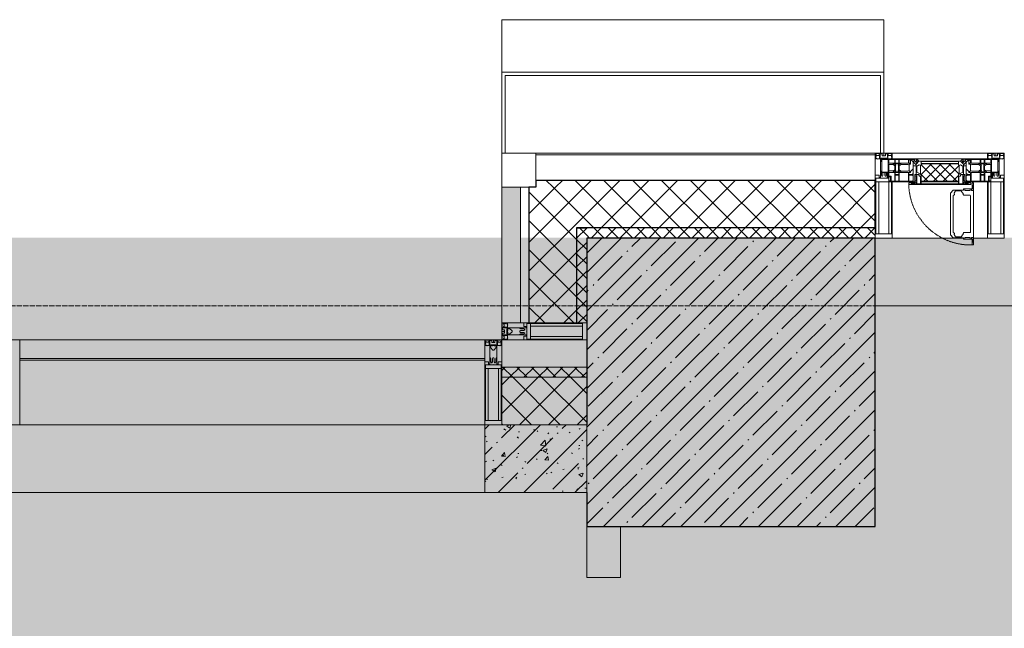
# Model space of a CAD drawing. Header units: millimetres. Extents: x -542966 to 178656, y -69521 to 267189.
# Tile 323 of 388: x -175523 to -172623, y 253686 to 255480. Entities that reach past the tile are written whole.
import ezdxf

# ---------------------------------------------------------------- set-up
doc = ezdxf.new("R2010")
doc.units = ezdxf.units.MM
doc.linetypes.add('-D1-02х01', pattern=[3, 2, -1])
doc.linetypes.add('-D1d1-15x02', pattern=[19, 15, -2, 0, -2])
for name, color, linetype, lineweight in [('_0', 7, 'Continuous', 13), ('A-COLS', 7, 'Continuous', 5), ('A-DETL-GENF', 7, 'Continuous', 5), ('A-GLAZ', 7, 'Continuous', 5), ('A-GLAZ-CURT', 8, 'Continuous', 5), ('A-GLAZ-CWMG', 8, 'Continuous', 5), ('A-WALL', 7, 'Continuous', 5), ('A-WALL-FNSH', 8, 'Continuous', 5), ('I-WALL', 7, 'Continuous', 5), ('S-COLS', 7, 'Continuous', 5), ('S-GRID', 7, 'Continuous', 5)]:
    doc.layers.add(name, color=color, linetype=linetype, lineweight=lineweight)
pattern_1 = [(45, (0, 0), (-21.213203, 21.213203), []), (135, (0, 0), (-21.213203, -21.213203), [])]
pattern_2 = [(45, (0, 0), (-42.42641, 42.42641), []), (135, (0, 0), (-42.42641, -42.42641), [])]

# ---------------------------------------------------------------- blocks, each defined once
blk = doc.blocks.new('Rectangular Mullion - 50Wx250H-2623690-50_AS_M_L19')
at = {"layer": 'A-DETL-GENF'}
for p, q in [((-25, 84), (-25, 250)), ((-25, 250), (0, 250)), ((-23, 237.3), (0, 237.3)), ((-23, 237.3), (-23, 84)), ((-14.9, 84), (-14.9, 237.3)), ((25, 250), (0, 250)), ((23, 237.3), (0, 237.3)), ((14.9, 84), (14.9, 237.3)), ((23, 237.3), (23, 73.6)), ((25, 65.2), (25, 250)), ((0, 84), (-15, 84)), ((-0.5, 73.6), (-15, 73.6)), ((-10, 71.3), (-12, 71.3)), ((-10, 57.4), (-10, 71.3)), ((-7, 65.2), (-5.9, 67.3)), ((-7, 65.2), (-7, 57)), ((-4.1, 67.3), (-5.9, 67.3)), ((-4.1, 67.3), (-2.9, 65.1)), ((-2.9, 65.1), (-2.9, 57)), ((0, 84), (23, 84)), ((0.5, 73.6), (23, 73.6)), ((4.1, 67.3), (2.9, 65.1)), ((2.9, 65.1), (2.9, 57)), ((4.1, 67.3), (5.9, 67.3)), ((7, 65.2), (5.9, 67.3)), ((7, 65.2), (7, 54.7)), ((10, 71.3), (14, 71.3)), ((10, 53), (10, 71.3)), ((14, 71.3), (14, 65.2)), ((14, 65.2), (25, 65.2)), ((8.7, 53), (7, 54.7)), ((8.7, 53), (10, 53)), ((10, 53), (10, 17)), ((-23.8, 14.6), (-25, 14.2)), ((-25, 0), (-25, 14.2)), ((-23.8, 17), (-23.8, 14.6)), ((-22.5, 10.6), (-23.8, 14.6)), ((-22.5, 10.6), (-23.7, 9.9)), ((-23.7, 1.3), (-23.7, 9.9)), ((-23.7, 1.3), (-11.8, 1.3)), ((-23.2, 10.2), (-22.5, 8)), ((-22.5, 8), (-22.5, 4.5)), ((-21.3, 4.5), (-22.5, 4.5)), ((-22.3, 17), (-22.3, 16)), ((-22.3, 16), (-21.3, 16)), ((-19.9, 17), (-21.3, 16)), ((-21.3, 4.5), (-21.3, 6.5)), ((-21.3, 6.5), (-14.2, 6.5)), ((-7.4, 16.6), (-18.4, 16.6)), ((-14.2, 6.5), (-14.2, 4.5)), ((-13.2, 4.5), (-14.2, 4.5)), ((-13.2, 4.5), (-12.2, 7.2)), ((-12.7, 7.6), (-11.3, 11.4)), ((-12.7, 7.6), (-11.8, 6.9)), ((-12.2, 9), (-12.2, 14.8)), ((-12.2, 14.8), (0, 14.8)), ((-11.8, 1.3), (-11.8, 6.9)), ((-10.5, 11.2), (-11.3, 11.4)), ((-10.5, 1.5), (-10.5, 11.2)), ((-4.8, 1.5), (-10.5, 1.5)), ((0, 8), (-4.8, 8)), ((-4.8, 1.5), (-4.8, 8)), ((-2.6, 16.8), (0, 16.8)), ((2.6, 16.8), (0, 16.8)), ((0, 14.8), (0, 16.8)), ((0, 14.8), (0, 16.8)), ((12.2, 14.8), (0, 14.8)), ((0, 0), (0, 8)), ((0, 8), (4.8, 8)), ((0, 0), (0, 8)), ((4.8, 1.5), (4.8, 8)), ((4.8, 1.5), (10.5, 1.5)), ((8.5, 23), (6, 25.5)), ((6, 18), (7.4, 18)), ((7.4, 18), (7.4, 16.6)), ((7.4, 16.6), (18.4, 16.6)), ((7.5, 18.5), (8.5, 18.5)), ((7.5, 17), (7.5, 18.5)), ((10, 17), (7.5, 17)), ((8.5, 18.5), (8.5, 23)), ((10.5, 11.2), (11.3, 11.4)), ((10.5, 1.5), (10.5, 11.2)), ((12.7, 7.6), (11.3, 11.4)), ((12.7, 7.6), (11.8, 6.9)), ((11.8, 1.3), (11.8, 6.9)), ((23.7, 1.3), (11.8, 1.3)), ((12.2, 9), (12.2, 14.8)), ((13.2, 4.5), (12.2, 7.2)), ((13.2, 4.5), (14.2, 4.5)), ((21.3, 6.5), (14.2, 6.5)), ((14.2, 6.5), (14.2, 4.5)), ((18.4, 16.6), (19, 17.6)), ((19, 17.6), (21.3, 16)), ((22.3, 16), (21.3, 16)), ((21.3, 4.5), (21.3, 6.5)), ((21.3, 4.5), (22.5, 4.5)), ((22.3, 17), (22.3, 16)), ((22.3, 17), (23.8, 17)), ((22.5, 10.6), (23.8, 14.6)), ((22.5, 10.6), (23.7, 9.9)), ((23.2, 10.2), (22.5, 8)), ((22.5, 8), (22.5, 4.5)), ((23.7, 1.3), (23.7, 9.9)), ((23.8, 17), (23.8, 14.6)), ((23.8, 14.6), (25, 14.2)), ((25, 0), (25, 14.2)), ((-25, 0), (0, 0)), ((25, 0), (0, 0))]:
    blk.add_line(p, q, dxfattribs=at)
for centre, start, end in [((-0.5, 73.1), 360, 90), ((0.5, 73.1), 90, 180)]:
    blk.add_arc(centre, 0.5, start, end, dxfattribs=at)
blk = doc.blocks.new('Rectangular Mullion - R_StandardFrame_50Wx250H-4664070-50_AS_M_L19')
at = {"layer": 'A-GLAZ-CWMG', "lineweight": 9}
for p, q in [((-25, 84), (-25, 250)), ((-25, 250), (25, 250)), ((25, 250), (25, 0)), ((-25, 0), (-25, 17)), ((25, 0), (-25, 0))]:
    blk.add_line(p, q, dxfattribs=at)
blk = doc.blocks.new('A_PAN_Створка - 383мм-V10-50_AS_M_L19')
at = {"layer": 'A-GLAZ-CURT'}
h = blk.add_hatch(dxfattribs=at)
h.set_pattern_fill('FP_14', color=256, style=0, pattern_type=2)
h.set_pattern_definition([(45, (-19440, -29700), (-14.142136, 14.142136), []), (135, (-19440, -29700), (-14.142136, -14.142136), [])])
h.paths.add_polyline_path([(53.6, -82.7), (54.6, -81.8), (54.6, -63.4), (57.2, -60.8), (57.2, -36.4), (54.9, -34.1), (54.5, -31.8), (-54.5, -31.8), (-54.9, -34.1), (-57.2, -36.4), (-57.2, -60.8), (-54.6, -63.4), (-53.6, -82.7)])
at = {"layer": 'A-DETL-GENF'}
for p, q in [((-70, -32.1), (-61.4, -23.5)), ((61.4, -23.5), (-61.4, -23.5)), ((-54.9, -25.8), (-53.9, -24.8)), ((-54.9, -29.5), (-54.9, -25.8)), ((-53.9, -24.8), (53.9, -24.8)), ((54.9, -25.8), (53.9, -24.8)), ((54.9, -29.5), (54.9, -25.8)), ((70, -32.1), (61.4, -23.5)), ((-70, -62.5), (-70, -32.1)), ((-67.8, -38.3), (-65.7, -37.4)), ((-67.8, -55.7), (-67.8, -38.3)), ((-66, -56.5), (-67.8, -55.7)), ((-66, -56.5), (-62, -59.1)), ((-65.7, -37.4), (-60.8, -34.7)), ((-60.8, -34.7), (-57.3, -35.9)), ((-55.2, -33.8), (-57.3, -35.9)), ((-54.9, -34.1), (-57.2, -36.4)), ((-57.2, -36.4), (-57.2, -60.8)), ((-55.2, -33.8), (-54.8, -31.5)), ((-53.9, -30.5), (-54.9, -29.5)), ((-54.5, -31.8), (-54.9, -34.1)), ((0, -31.5), (-54.8, -31.5)), ((54.5, -31.8), (-54.5, -31.8)), ((53.9, -30.5), (-53.9, -30.5)), ((0, -31.5), (54.8, -31.5)), ((53.9, -30.5), (54.9, -29.5)), ((54.9, -34.1), (54.5, -31.8)), ((55.2, -33.8), (54.8, -31.5)), ((57.2, -36.4), (54.9, -34.1)), ((55.2, -33.8), (57.3, -35.9)), ((57.2, -60.8), (57.2, -36.4)), ((60.8, -34.7), (57.3, -35.9)), ((65.7, -37.4), (60.8, -34.7)), ((66, -56.5), (62, -59.1)), ((67.8, -38.3), (65.7, -37.4)), ((66, -56.5), (67.8, -55.7)), ((67.8, -55.7), (67.8, -38.3)), ((70, -62.5), (70, -32.1)), ((-73.9, -62.5), (-70, -62.5)), ((-73.9, -87.5), (-73.9, -62.5)), ((-69.4, -66.5), (-73.9, -66.5)), ((-73.9, -81.5), (-69.4, -81.5)), ((-69.4, -85.5), (-73.9, -85.5)), ((-69.4, -81.5), (-69.4, -66.5)), ((-69.4, -90.3), (-69.4, -85.5)), ((-61.7, -62.5), (-67.9, -62.5)), ((-67.9, -62.5), (-67.9, -89.3)), ((-62, -59.1), (-60.7, -61)), ((-61.7, -64.9), (-61.7, -62.5)), ((-60.1, -67.7), (-61.7, -64.9)), ((-60.7, -61), (-57.4, -61)), ((-56.4, -67.7), (-60.1, -67.7)), ((-57.4, -61), (-54.9, -63.5)), ((-57.2, -60.8), (-54.6, -63.4)), ((-56.4, -89.4), (-56.4, -67.7)), ((-54.9, -63.5), (-54.9, -81.9)), ((-54.9, -81.9), (-53.8, -83)), ((-54.9, -85.6), (-53.9, -84.6)), ((-54.9, -89.3), (-54.9, -85.6)), ((-54.6, -63.4), (-54.6, -81.8)), ((-54.6, -81.8), (-53.6, -82.7)), ((-53.9, -84.6), (53.9, -84.6)), ((53.8, -83), (-53.8, -83)), ((-53.6, -82.7), (53.6, -82.7)), ((53.6, -82.7), (54.6, -81.8)), ((54.9, -81.9), (53.8, -83)), ((54.9, -85.6), (53.9, -84.6)), ((54.6, -63.4), (57.2, -60.8)), ((54.6, -81.8), (54.6, -63.4)), ((57.4, -61), (54.9, -63.5)), ((54.9, -63.5), (54.9, -81.9)), ((54.9, -89.3), (54.9, -85.6)), ((56.4, -67.7), (60.1, -67.7)), ((56.4, -89.4), (56.4, -67.7)), ((60.7, -61), (57.4, -61)), ((60.1, -67.7), (61.7, -64.9)), ((62, -59.1), (60.7, -61)), ((61.7, -62.5), (67.9, -62.5)), ((61.7, -64.9), (61.7, -62.5)), ((67.9, -62.5), (67.9, -89.3)), ((69.4, -66.5), (73.9, -66.5)), ((69.4, -81.5), (69.4, -66.5)), ((73.9, -81.5), (69.4, -81.5)), ((69.4, -85.5), (73.9, -85.5)), ((69.4, -90.3), (69.4, -85.5)), ((73.9, -62.5), (70, -62.5)), ((73.9, -87.5), (73.9, -62.5)), ((-91.5, -87.5), (-73.9, -87.5)), ((-91.5, -92), (-91.5, -87.5)), ((-91.5, -92), (91.5, -92)), ((-83.4, -90.3), (-83.4, -87.5)), ((-83.4, -90.3), (-69.4, -90.3)), ((-67.9, -89.3), (-66.9, -90.3)), ((-66.9, -90.3), (-57.4, -90.3)), ((-57.4, -90.3), (-56.4, -89.4)), ((-53.9, -90.3), (-54.9, -89.3)), ((53.9, -90.3), (-53.9, -90.3)), ((53.9, -90.3), (54.9, -89.3)), ((57.4, -90.3), (56.4, -89.4)), ((66.9, -90.3), (57.4, -90.3)), ((67.9, -89.3), (66.9, -90.3)), ((83.4, -90.3), (69.4, -90.3)), ((91.5, -87.5), (73.9, -87.5)), ((83.4, -90.3), (83.4, -87.5)), ((91.5, -92), (91.5, -87.5))]:
    blk.add_line(p, q, dxfattribs=at)
at = {"layer": 'A-DETL-GENF', "color": 9, "true_color": 0xc8c8c8}
for p, q in [((39.7, -109), (31.1, -117.6)), ((70.1, -109), (39.7, -109)), ((45, -113.3), (42.3, -118.2)), ((45.9, -111.2), (45, -113.3)), ((63.3, -111.2), (45.9, -111.2)), ((64.1, -113), (63.3, -111.2)), ((64.1, -113), (66.7, -117)), ((70.1, -105.1), (70.1, -109)), ((95.1, -105.1), (70.1, -105.1)), ((74.1, -109.6), (74.1, -105.1)), ((89.1, -109.6), (74.1, -109.6)), ((89.1, -105.1), (89.1, -109.6)), ((93.1, -109.6), (93.1, -105.1)), ((97.9, -109.6), (93.1, -109.6)), ((95.1, -87.5), (95.1, -105.1)), ((99.6, -87.5), (95.1, -87.5)), ((97.9, -95.6), (95.1, -95.6)), ((97.9, -95.6), (97.9, -109.6)), ((99.6, -270.5), (99.6, -87.5)), ((31.1, -117.6), (31.1, -240.4)), ((41.4, -123.8), (39.1, -124.2)), ((39.1, -179), (39.1, -124.2)), ((41.4, -123.8), (43.5, -121.7)), ((42.3, -118.2), (43.5, -121.7)), ((66.7, -117), (68.6, -118.3)), ((68.6, -118.3), (68.6, -121.6)), ((68.6, -121.6), (71.1, -124.1)), ((71.1, -124.1), (89.5, -124.1)), ((89.5, -124.1), (90.6, -125.2)), ((90.6, -125.2), (90.6, -232.8)), ((39.1, -179), (39.1, -233.8)), ((39.7, -249), (31.1, -240.4)), ((41.4, -234.2), (39.1, -233.8)), ((70.1, -249), (39.7, -249)), ((41.4, -234.2), (43.5, -236.3)), ((42.3, -239.8), (43.5, -236.3)), ((45, -244.7), (42.3, -239.8)), ((45.9, -246.8), (45, -244.7)), ((63.3, -246.8), (45.9, -246.8)), ((64.1, -245), (63.3, -246.8)), ((64.1, -245), (66.7, -241)), ((66.7, -241), (68.6, -239.7)), ((68.6, -236.4), (71.1, -233.9)), ((68.6, -239.7), (68.6, -236.4)), ((70.1, -252.9), (70.1, -249)), ((95.1, -252.9), (70.1, -252.9)), ((71.1, -233.9), (89.5, -233.9)), ((74.1, -248.4), (74.1, -252.9)), ((89.1, -248.4), (74.1, -248.4)), ((89.1, -252.9), (89.1, -248.4)), ((89.5, -233.9), (90.6, -232.8)), ((93.1, -248.4), (93.1, -252.9)), ((97.9, -248.4), (93.1, -248.4)), ((95.1, -270.5), (95.1, -252.9)), ((97.9, -262.4), (97.9, -248.4)), ((97.9, -262.4), (95.1, -262.4)), ((99.6, -270.5), (95.1, -270.5))]:
    blk.add_line(p, q, dxfattribs=at)
at = {"layer": 'A-GLAZ'}
for p, q in [((-67.9, -17), (-171, -17)), ((-171, -17), (-171, -57)), ((-171, -18.5), (-153.5, -18.5)), ((-153.5, -18.5), (-152, -20)), ((-152, -20), (-152, -73.5)), ((-150.5, -17), (-150.5, -29.4)), ((-132.4, -18.6), (-150.5, -18.6)), ((-132.4, -29.4), (-132.4, -18.6)), ((-131, -18.2), (-131, -29.5)), ((-120.8, -18.2), (-131, -18.2)), ((-120.8, -18.2), (-120.8, -29.5)), ((-119.3, -18.6), (-92.5, -18.6)), ((-119.3, -29.4), (-119.3, -18.6)), ((-92.5, -18.6), (-92.5, -29.4)), ((-90.8, -18.5), (-90.8, -29.4)), ((-87.3, -18.5), (-90.8, -18.5)), ((-87.3, -20.4), (-87.3, -18.5)), ((-87.3, -20.4), (-87.3, -21.9)), ((-84.8, -20.4), (-87.3, -20.4)), ((-87.3, -21.9), (-85.9, -21.9)), ((-85.9, -18.2), (-85.9, -20.4)), ((-75.9, -18.2), (-85.9, -18.2)), ((-85.9, -21.9), (-85.9, -29.4)), ((-83.4, -20.4), (-84.8, -20.4)), ((-70, -33.8), (-83.4, -20.4)), ((-78, -84), (-78, -23.5)), ((-78, -23.5), (-67.9, -23.5)), ((-75.9, -21.5), (-75.9, -18.2)), ((-75.9, -21.5), (-75.9, -23.5)), ((-74.9, -21.5), (-75.9, -21.5)), ((-75.9, -23.5), (-73, -23.5)), ((-74.9, -17.9), (-74.9, -21.5)), ((-68.9, -17.9), (-74.9, -17.9)), ((-67.2, -29.3), (-73, -23.5)), ((-61.4, -23.5), (-70, -32.1)), ((-68.9, -21.5), (-68.9, -17.9)), ((-67.9, -21.5), (-68.9, -21.5)), ((67.9, -17), (-67.9, -17)), ((-61.4, -23.5), (-67.9, -17)), ((-67.9, -17), (-67.9, -23.5)), ((-67.9, -17), (67.9, -17)), ((-67.9, -21.5), (-67.9, -23.5)), ((-67.9, -23.5), (-64.6, -26.8)), ((-67.9, -23.5), (-64.6, -26.8)), ((-64.6, -26.8), (-67.2, -29.3)), ((-64.6, -26.8), (-61.4, -23.5)), ((61.4, -23.5), (-61.4, -23.5)), ((67.9, -17), (61.4, -23.5)), ((70, -32.1), (61.4, -23.5)), ((61.4, -23.5), (64.6, -26.8)), ((67.9, -23.5), (64.6, -26.8)), ((64.6, -26.8), (67.9, -23.5)), ((64.6, -26.8), (67.2, -29.3)), ((67.2, -29.3), (73, -23.5)), ((67.9, -23.5), (67.9, -17)), ((171, -17), (67.9, -17)), ((67.9, -21.5), (67.9, -23.5)), ((67.9, -21.5), (68.9, -21.5)), ((67.9, -23.5), (78, -23.5)), ((68.9, -17.9), (74.9, -17.9)), ((68.9, -21.5), (68.9, -17.9)), ((70, -33.8), (83.4, -20.4)), ((75.9, -23.5), (73, -23.5)), ((74.9, -17.9), (74.9, -21.5)), ((74.9, -21.5), (75.9, -21.5)), ((75.9, -18.2), (85.9, -18.2)), ((75.9, -21.5), (75.9, -18.2)), ((75.9, -21.5), (75.9, -23.5)), ((78, -23.5), (78, -84)), ((83.4, -20.4), (84.8, -20.4)), ((84.8, -20.4), (87.3, -20.4)), ((85.9, -18.2), (85.9, -20.4)), ((85.9, -21.9), (85.9, -29.4)), ((87.3, -21.9), (85.9, -21.9)), ((87.3, -18.5), (90.8, -18.5)), ((87.3, -20.4), (87.3, -18.5)), ((87.3, -20.4), (87.3, -21.9)), ((90.8, -18.5), (90.8, -29.4)), ((92.5, -18.6), (92.5, -29.4)), ((119.3, -18.6), (92.5, -18.6)), ((119.3, -29.4), (119.3, -18.6)), ((120.8, -18.2), (120.8, -29.5)), ((120.8, -18.2), (131, -18.2)), ((131, -18.2), (131, -29.5)), ((132.4, -18.6), (150.5, -18.6)), ((132.4, -29.4), (132.4, -18.6)), ((150.5, -17), (150.5, -29.4)), ((153.5, -18.5), (152, -20)), ((152, -20), (152, -73.5)), ((171, -18.5), (153.5, -18.5)), ((171, -57), (171, -17)), ((-171, -55.5), (-152, -55.5)), ((-171, -57), (-156, -57)), ((-150.5, -29.4), (-132.4, -29.4)), ((-150.5, -33.6), (-150.5, -68)), ((-136.3, -33.6), (-150.5, -33.6)), ((-136.4, -52.4), (-150.5, -52.4)), ((-150.5, -56.6), (-132.4, -56.6)), ((-137.2, -31), (-135.8, -35)), ((-132.5, -31), (-137.2, -31)), ((-137.2, -54.8), (-135.8, -50.8)), ((-132.5, -54.8), (-137.2, -54.8)), ((-132.1, -36.8), (-135.8, -35)), ((-132.1, -49), (-135.8, -50.8)), ((-132.5, -31.9), (-133.4, -33.7)), ((-133.4, -33.7), (-130.1, -35.3)), ((-133.4, -52), (-130.1, -50.4)), ((-132.5, -53.8), (-133.4, -52)), ((-132.5, -31.9), (-132.5, -31)), ((-132.5, -53.8), (-132.5, -54.8)), ((-132.4, -56.6), (-132.4, -82.5)), ((-132.1, -49), (-132.1, -36.8)), ((-131, -29.5), (-120.8, -29.5)), ((-131, -30.9), (-131, -33)), ((-120.8, -30.9), (-131, -30.9)), ((-129.4, -34.6), (-131, -33)), ((-129.4, -51.1), (-131, -52.7)), ((-131, -55.1), (-131, -52.7)), ((-120.8, -55.1), (-131, -55.1)), ((-131, -56.5), (-131, -62.6)), ((-131, -56.5), (-120.8, -56.5)), ((-130.1, -35.3), (-129.4, -34.6)), ((-130.1, -35.3), (-130.1, -50.4)), ((-130.1, -50.4), (-129.4, -51.1)), ((-122.4, -34.6), (-120.8, -33)), ((-121.7, -35.3), (-122.4, -34.6)), ((-121.7, -50.4), (-122.4, -51.1)), ((-122.4, -51.1), (-120.8, -52.7)), ((-118.4, -33.7), (-121.7, -35.3)), ((-121.7, -35.3), (-121.7, -50.4)), ((-118.4, -52), (-121.7, -50.4)), ((-120.8, -30.9), (-120.8, -33)), ((-120.8, -55.1), (-120.8, -52.7)), ((-120.8, -56.5), (-120.8, -62.6)), ((-119.7, -36.8), (-115.9, -35)), ((-119.7, -49), (-119.7, -36.8)), ((-119.7, -49), (-115.9, -50.8)), ((-92.5, -29.4), (-119.3, -29.4)), ((-119.3, -31), (-114.6, -31)), ((-119.3, -31.9), (-119.3, -31)), ((-119.3, -31.9), (-118.4, -33.7)), ((-119.3, -53.8), (-118.4, -52)), ((-119.3, -53.8), (-119.3, -54.8)), ((-119.3, -54.8), (-114.6, -54.8)), ((-119.3, -56.6), (-119.3, -82.5)), ((-92.5, -56.6), (-119.3, -56.6)), ((-114.6, -31), (-115.9, -35)), ((-114.6, -54.8), (-115.9, -50.8)), ((-94.1, -33.5), (-115.4, -33.5)), ((-94.1, -52.5), (-115.3, -52.5)), ((-89.9, -35.1), (-94.1, -33.5)), ((-89.9, -50.9), (-94.1, -52.5)), ((-92.5, -56.6), (-92.5, -82.5)), ((-90.8, -29.4), (-85.9, -29.4)), ((-90.8, -56.6), (-85.9, -56.6)), ((-90.8, -62.7), (-90.8, -56.6)), ((-89.9, -32.5), (-89.9, -35.1)), ((-85.9, -32.5), (-89.9, -32.5)), ((-89.9, -35.1), (-89.9, -50.9)), ((-89.9, -52.2), (-89.9, -50.9)), ((-89.9, -52.2), (-88.6, -53.5)), ((-85.9, -53.5), (-88.6, -53.5)), ((-85.9, -29.4), (-85.9, -32.5)), ((-85.9, -53.5), (-78, -45.6)), ((-85.9, -56.6), (-85.9, -53.5)), ((-78, -36.8), (-70, -36.8)), ((-78, -45.6), (-78, -36.8)), ((-70, -32.1), (-70, -62.5)), ((-70, -36.8), (-70, -33.8)), ((70, -62.5), (70, -32.1)), ((70, -36.8), (70, -33.8)), ((78, -36.8), (70, -36.8)), ((78, -45.6), (78, -36.8)), ((85.9, -53.5), (78, -45.6)), ((85.9, -29.4), (85.9, -32.5)), ((90.8, -29.4), (85.9, -29.4)), ((85.9, -32.5), (89.9, -32.5)), ((85.9, -53.5), (88.6, -53.5)), ((85.9, -56.6), (85.9, -53.5)), ((90.8, -56.6), (85.9, -56.6)), ((89.9, -52.2), (88.6, -53.5)), ((89.9, -32.5), (89.9, -35.1)), ((89.9, -35.1), (94.1, -33.5)), ((89.9, -35.1), (89.9, -50.9)), ((89.9, -50.9), (94.1, -52.5)), ((89.9, -52.2), (89.9, -50.9)), ((90.8, -62.7), (90.8, -56.6)), ((92.5, -29.4), (119.3, -29.4)), ((92.5, -56.6), (119.3, -56.6)), ((92.5, -56.6), (92.5, -82.5)), ((94.1, -33.5), (115.4, -33.5)), ((94.1, -52.5), (115.3, -52.5)), ((114.6, -31), (115.9, -35)), ((119.3, -31), (114.6, -31)), ((114.6, -54.8), (115.9, -50.8)), ((119.3, -54.8), (114.6, -54.8)), ((119.7, -36.8), (115.9, -35)), ((119.7, -49), (115.9, -50.8)), ((119.3, -31.9), (118.4, -33.7)), ((118.4, -33.7), (121.7, -35.3)), ((118.4, -52), (121.7, -50.4)), ((119.3, -53.8), (118.4, -52)), ((119.3, -31.9), (119.3, -31)), ((119.3, -53.8), (119.3, -54.8)), ((119.3, -56.6), (119.3, -82.5)), ((119.7, -49), (119.7, -36.8)), ((131, -29.5), (120.8, -29.5)), ((120.8, -30.9), (120.8, -33)), ((120.8, -30.9), (131, -30.9)), ((122.4, -34.6), (120.8, -33)), ((122.4, -51.1), (120.8, -52.7)), ((120.8, -55.1), (120.8, -52.7)), ((120.8, -55.1), (131, -55.1)), ((120.8, -56.5), (120.8, -62.6)), ((131, -56.5), (120.8, -56.5)), ((121.7, -35.3), (122.4, -34.6)), ((121.7, -35.3), (121.7, -50.4)), ((121.7, -50.4), (122.4, -51.1)), ((129.4, -34.6), (131, -33)), ((130.1, -35.3), (129.4, -34.6)), ((130.1, -50.4), (129.4, -51.1)), ((129.4, -51.1), (131, -52.7)), ((133.4, -33.7), (130.1, -35.3)), ((130.1, -35.3), (130.1, -50.4)), ((133.4, -52), (130.1, -50.4)), ((131, -30.9), (131, -33)), ((131, -55.1), (131, -52.7)), ((131, -56.5), (131, -62.6)), ((132.1, -36.8), (135.8, -35)), ((132.1, -49), (132.1, -36.8)), ((132.1, -49), (135.8, -50.8)), ((150.5, -29.4), (132.4, -29.4)), ((150.5, -56.6), (132.4, -56.6)), ((132.4, -56.6), (132.4, -82.5)), ((132.5, -31), (137.2, -31)), ((132.5, -31.9), (132.5, -31)), ((132.5, -31.9), (133.4, -33.7)), ((132.5, -53.8), (133.4, -52)), ((132.5, -53.8), (132.5, -54.8)), ((132.5, -54.8), (137.2, -54.8)), ((137.2, -31), (135.8, -35)), ((137.2, -54.8), (135.8, -50.8)), ((136.3, -33.6), (150.5, -33.6)), ((136.4, -52.4), (150.5, -52.4)), ((150.5, -33.6), (150.5, -68)), ((171, -55.5), (152, -55.5)), ((156, -57), (171, -57)), ((-153, -60), (-153, -73.5)), ((-153, -73.5), (-150, -73.5)), ((-150.5, -68), (-143.5, -68)), ((-150.5, -69.5), (-150.5, -73.5)), ((-145, -69.5), (-150.5, -69.5)), ((-150, -73.5), (-150, -84)), ((-150, -84), (-78, -84)), ((-148.5, -81), (-148.5, -82.5)), ((-143.5, -81), (-148.5, -81)), ((-148.5, -82.5), (-132.4, -82.5)), ((-145, -69.5), (-145, -79.5)), ((-143.5, -68), (-143.5, -81)), ((-120.8, -62.6), (-131, -62.6)), ((-131, -64.6), (-120.8, -64.6)), ((-131, -82.5), (-131, -64.6)), ((-131, -82.5), (-120.8, -82.5)), ((-120.8, -82.5), (-120.8, -64.6)), ((-119.3, -82.5), (-92.5, -82.5)), ((-80.4, -62.7), (-90.8, -62.7)), ((-90.8, -64.6), (-90.8, -82.5)), ((-80.1, -64.6), (-90.8, -64.6)), ((-90.8, -82.5), (-79.5, -82.5)), ((-78, -84), (-85, -84)), ((-85, -84), (-85, -87.5)), ((-80.4, -61.1), (-80.4, -62.7)), ((-78, -61.1), (-80.4, -61.1)), ((-80.1, -66.1), (-80.1, -64.6)), ((-78, -66.1), (-80.1, -66.1)), ((-79.5, -80.6), (-78, -80.6)), ((-79.5, -82.5), (-79.5, -80.6)), ((-78, -66.1), (-78, -61.1)), ((-78, -87.5), (-78, -84)), ((-78, -84), (-73.9, -84)), ((-70, -62.5), (-73.9, -62.5)), ((-73.9, -62.5), (-73.9, -87.5)), ((73.9, -62.5), (70, -62.5)), ((73.9, -87.5), (73.9, -62.5)), ((73.9, -84), (78, -84)), ((78, -61.1), (80.4, -61.1)), ((78, -66.1), (78, -61.1)), ((78, -66.1), (80.1, -66.1)), ((79.5, -80.6), (78, -80.6)), ((78, -87.5), (78, -84)), ((78, -84), (85, -84)), ((78, -84), (150, -84)), ((79.5, -82.5), (79.5, -80.6)), ((90.8, -82.5), (79.5, -82.5)), ((80.1, -64.6), (90.8, -64.6)), ((80.1, -66.1), (80.1, -64.6)), ((80.4, -61.1), (80.4, -62.7)), ((80.4, -62.7), (90.8, -62.7)), ((85, -84), (85, -87.5)), ((90.8, -64.6), (90.8, -82.5)), ((119.3, -82.5), (92.5, -82.5)), ((120.8, -62.6), (131, -62.6)), ((120.8, -82.5), (120.8, -64.6)), ((131, -64.6), (120.8, -64.6)), ((131, -82.5), (120.8, -82.5)), ((131, -82.5), (131, -64.6)), ((148.5, -82.5), (132.4, -82.5)), ((143.5, -68), (143.5, -81)), ((150.5, -68), (143.5, -68)), ((143.5, -81), (148.5, -81)), ((145, -69.5), (150.5, -69.5)), ((145, -69.5), (145, -79.5)), ((148.5, -81), (148.5, -82.5)), ((150, -84), (150, -73.5)), ((150, -73.5), (153, -73.5)), ((150.5, -69.5), (150.5, -73.5)), ((153, -73.5), (153, -60)), ((-73.9, -87.5), (-91.5, -87.5)), ((-91.5, -87.5), (-91.5, -92)), ((-91.5, -92), (91.5, -92)), ((-85, -87.5), (-78, -87.5)), ((91.5, -87.5), (73.9, -87.5)), ((85, -87.5), (78, -87.5)), ((91.5, -92), (91.5, -87.5))]:
    blk.add_line(p, q, dxfattribs=at)
for centre, start, end in [((-156, -60), 0, 90), ((156, -60), 90, 180)]:
    blk.add_arc(centre, 3, start, end, dxfattribs=at)
at = {"layer": 'A-GLAZ', "linetype": '-D1-02х01'}
blk.add_arc((91.4, -87.5), 183, 181.4091, 271.1445, dxfattribs=at)
blk = doc.blocks.new('Rectangular Mullion - R_StandardFrame_50Wx250H-3323618-50_AS_M_L19')
at = {"layer": 'A-GLAZ-CWMG'}
for p, q in [((37450, 1250), (37450, 1039.9)), ((37700, 1250), (37700, 970)), ((37450, 1010.4), (37450, 970))]:
    blk.add_line(p, q, dxfattribs=at)
blk = doc.blocks.new('Quad Corner Mullion - Q_0_100_-50-4783203-50_AS_M_L19')
at = {"layer": 'A-GLAZ-CWMG', "lineweight": 9}
for p, q in [((-100, 100), (0, 100)), ((-100, 0), (-100, 100)), ((0, 100), (0, 0)), ((0, 0), (-100, 0))]:
    blk.add_line(p, q, dxfattribs=at)
blk = doc.blocks.new('Rectangular Mullion - 50Wx250H-V1-50_AS_M_L19')
at = {"layer": 'A-DETL-GENF'}
for p, q in [((-25, 65.2), (-25, 250)), ((-25, 250), (0, 250)), ((-23, 237.3), (0, 237.3)), ((-23, 237.3), (-23, 73.6)), ((-14.9, 84), (-14.9, 237.3)), ((25, 250), (0, 250)), ((23, 237.3), (0, 237.3)), ((14.9, 84), (14.9, 237.3)), ((23, 237.3), (23, 73.6)), ((25, 65.2), (25, 250)), ((-14, 65.2), (-25, 65.2)), ((0, 84), (-23, 84)), ((-0.5, 73.6), (-23, 73.6)), ((-14, 71.3), (-14, 65.2)), ((-10, 71.3), (-14, 71.3)), ((-10, 53), (-10, 71.3)), ((-7, 65.2), (-5.9, 67.3)), ((-7, 65.2), (-7, 54.7)), ((-4.1, 67.3), (-5.9, 67.3)), ((-4.1, 67.3), (-2.9, 65.1)), ((-2.9, 65.1), (-2.9, 54.6)), ((0, 84), (23, 84)), ((0.5, 73.6), (23, 73.6)), ((4.1, 67.3), (2.9, 65.1)), ((2.9, 65.1), (2.9, 54.6)), ((4.1, 67.3), (5.9, 67.3)), ((7, 65.2), (5.9, 67.3)), ((7, 65.2), (7, 54.7)), ((10, 71.3), (14, 71.3)), ((10, 53), (10, 71.3)), ((14, 71.3), (14, 65.2)), ((14, 65.2), (25, 65.2)), ((-8.7, 53), (-10, 53)), ((-10, 53), (-10, 17)), ((-8.7, 53), (-7, 54.7)), ((-8.5, 23), (-1.5, 30)), ((-1.3, 53), (-2.9, 54.6)), ((-1.5, 30), (0, 30)), ((0, 53), (-1.3, 53)), ((0, 53), (1.3, 53)), ((1.5, 30), (0, 30)), ((1.3, 53), (2.9, 54.6)), ((8.5, 23), (1.5, 30)), ((8.7, 53), (7, 54.7)), ((8.7, 53), (10, 53)), ((10, 53), (10, 17)), ((-23.8, 14.6), (-25, 14.2)), ((-25, 0), (-25, 14.2)), ((-22.3, 17), (-23.8, 17)), ((-23.8, 17), (-23.8, 14.6)), ((-22.5, 10.6), (-23.8, 14.6)), ((-22.5, 10.6), (-23.7, 9.9)), ((-23.7, 1.3), (-23.7, 9.9)), ((-23.7, 1.3), (-11.8, 1.3)), ((-23.2, 10.2), (-22.5, 8)), ((-22.5, 8), (-22.5, 4.5)), ((-21.3, 4.5), (-22.5, 4.5)), ((-22.3, 17), (-22.3, 16)), ((-22.3, 16), (-21.3, 16)), ((-19, 17.6), (-21.3, 16)), ((-21.3, 4.5), (-21.3, 6.5)), ((-21.3, 6.5), (-14.2, 6.5)), ((-18.4, 16.6), (-19, 17.6)), ((-7.4, 16.6), (-18.4, 16.6)), ((-14.2, 6.5), (-14.2, 4.5)), ((-13.2, 4.5), (-14.2, 4.5)), ((-13.2, 4.5), (-12.2, 7.2)), ((-12.7, 7.6), (-11.3, 11.4)), ((-12.7, 7.6), (-11.8, 6.9)), ((-12.2, 9), (-12.2, 14.8)), ((-12.2, 14.8), (0, 14.8)), ((-11.8, 1.3), (-11.8, 6.9)), ((-10.5, 11.2), (-11.3, 11.4)), ((-10.5, 1.5), (-10.5, 11.2)), ((-4.8, 1.5), (-10.5, 1.5)), ((-10, 17), (-7.5, 17)), ((-8.5, 18.5), (-8.5, 23)), ((-7.5, 18.5), (-8.5, 18.5)), ((-7.5, 17), (-7.5, 18.5)), ((-7.4, 18), (-7.4, 16.6)), ((-2.6, 18), (-7.4, 18)), ((0, 8), (-4.8, 8)), ((-4.8, 1.5), (-4.8, 8)), ((-2.6, 18), (-2.6, 16.8)), ((-2.6, 16.8), (0, 16.8)), ((2.6, 16.8), (0, 16.8)), ((0, 14.8), (0, 16.8)), ((0, 14.8), (0, 16.8)), ((12.2, 14.8), (0, 14.8)), ((0, 0), (0, 8)), ((0, 8), (4.8, 8)), ((0, 0), (0, 8)), ((2.6, 18), (2.6, 16.8)), ((2.6, 18), (7.4, 18)), ((4.8, 1.5), (4.8, 8)), ((4.8, 1.5), (10.5, 1.5)), ((7.4, 18), (7.4, 16.6)), ((7.4, 16.6), (18.4, 16.6)), ((7.5, 18.5), (8.5, 18.5)), ((7.5, 17), (7.5, 18.5)), ((10, 17), (7.5, 17)), ((8.5, 18.5), (8.5, 23)), ((10.5, 11.2), (11.3, 11.4)), ((10.5, 1.5), (10.5, 11.2)), ((12.7, 7.6), (11.3, 11.4)), ((12.7, 7.6), (11.8, 6.9)), ((11.8, 1.3), (11.8, 6.9)), ((23.7, 1.3), (11.8, 1.3)), ((12.2, 9), (12.2, 14.8)), ((13.2, 4.5), (12.2, 7.2)), ((13.2, 4.5), (14.2, 4.5)), ((21.3, 6.5), (14.2, 6.5)), ((14.2, 6.5), (14.2, 4.5)), ((18.4, 16.6), (19, 17.6)), ((19, 17.6), (21.3, 16)), ((22.3, 16), (21.3, 16)), ((21.3, 4.5), (21.3, 6.5)), ((21.3, 4.5), (22.5, 4.5)), ((22.3, 17), (22.3, 16)), ((22.3, 17), (23.8, 17)), ((22.5, 10.6), (23.8, 14.6)), ((22.5, 10.6), (23.7, 9.9)), ((23.2, 10.2), (22.5, 8)), ((22.5, 8), (22.5, 4.5)), ((23.7, 1.3), (23.7, 9.9)), ((23.8, 17), (23.8, 14.6)), ((23.8, 14.6), (25, 14.2)), ((25, 0), (25, 14.2)), ((-25, 0), (0, 0)), ((25, 0), (0, 0))]:
    blk.add_line(p, q, dxfattribs=at)
for centre, start, end in [((-0.5, 73.1), 360, 90), ((0.5, 73.1), 90, 180)]:
    blk.add_arc(centre, 0.5, start, end, dxfattribs=at)
blk = doc.blocks.new('Rectangular Mullion - R_StandardFrame_50Wx250H-4783204-50_AS_M_L19')
at = {"layer": 'A-GLAZ-CWMG', "lineweight": 9}
for p, q in [((0, 250), (-50, 250)), ((-50, 250), (-50, 0)), ((0, 0), (0, 250)), ((-50, 0), (0, 0))]:
    blk.add_line(p, q, dxfattribs=at)
blk = doc.blocks.new('System Panel - A_PAN_Glass-5189657-50_AS_M_L19')
at = {"layer": 'A-GLAZ-CURT'}
for p, q in [((685, 55), (-685, 55)), ((-685, 55), (-685, 0)), ((685, 0), (685, 55)), ((-685, 0), (685, 0))]:
    blk.add_line(p, q, dxfattribs=at)
blk = doc.blocks.new('Rectangular Mullion - R_StandardFrame_50Wx250H-4754380-50_AS_M_L19')
at = {"layer": 'A-GLAZ-CWMG', "lineweight": 9}
for p, q in [((-25, -250), (-25, 0)), ((-25, 0), (25, 0)), ((25, 0), (25, -17)), ((25, -84), (25, -250)), ((25, -250), (-25, -250))]:
    blk.add_line(p, q, dxfattribs=at)
blk = doc.blocks.new('Rectangular Mullion - R_InvisibleFrame_50Wx250H-3515897-50_AS_M_L19')
at = {"layer": 'A-GLAZ-CWMG'}
for p, q in [((18100, 29090), (16730, 29090)), ((18100, 28900), (16730, 28900))]:
    blk.add_line(p, q, dxfattribs=at)
blk = doc.blocks.new('Rectangular Mullion - 50Wx250H-V3-50_AS_M_L19')
at = {"layer": 'A-DETL-GENF'}
for p, q in [((-25, 65.2), (-25, 250)), ((-25, 250), (0, 250)), ((-23, 237.3), (0, 237.3)), ((-23, 237.3), (-23, 73.6)), ((-14.9, 84), (-14.9, 237.3)), ((25, 250), (0, 250)), ((23, 237.3), (0, 237.3)), ((14.9, 84), (14.9, 237.3)), ((23, 237.3), (23, 84)), ((25, 84), (25, 250)), ((-14, 65.2), (-25, 65.2)), ((0, 84), (-23, 84)), ((-0.5, 73.6), (-23, 73.6)), ((-14, 71.3), (-14, 65.2)), ((-10, 71.3), (-14, 71.3)), ((-10, 53), (-10, 71.3)), ((-7, 65.2), (-5.9, 67.3)), ((-7, 65.2), (-7, 54.7)), ((-4.1, 67.3), (-5.9, 67.3)), ((-4.1, 67.3), (-2.9, 65.1)), ((-2.9, 65.1), (-2.9, 57)), ((0, 84), (15, 84)), ((0.5, 73.6), (15, 73.6)), ((4.1, 67.3), (2.9, 65.1)), ((2.9, 65.1), (2.9, 57)), ((4.1, 67.3), (5.9, 67.3)), ((7, 65.2), (5.9, 67.3)), ((7, 65.2), (7, 57)), ((10, 71.3), (12, 71.3)), ((10, 57.4), (10, 71.3)), ((-8.7, 53), (-10, 53)), ((-10, 53), (-10, 17)), ((-8.7, 53), (-7, 54.7)), ((-23.8, 14.6), (-25, 14.2)), ((-25, 0), (-25, 14.2)), ((-22.3, 17), (-23.8, 17)), ((-23.8, 17), (-23.8, 14.6)), ((-22.5, 10.6), (-23.8, 14.6)), ((-22.5, 10.6), (-23.7, 9.9)), ((-23.7, 1.3), (-23.7, 9.9)), ((-23.7, 1.3), (-11.8, 1.3)), ((-23.2, 10.2), (-22.5, 8)), ((-22.5, 8), (-22.5, 4.5)), ((-21.3, 4.5), (-22.5, 4.5)), ((-22.3, 17), (-22.3, 16)), ((-22.3, 16), (-21.3, 16)), ((-19, 17.6), (-21.3, 16)), ((-21.3, 4.5), (-21.3, 6.5)), ((-21.3, 6.5), (-14.2, 6.5)), ((-18.4, 16.6), (-19, 17.6)), ((-7.4, 16.6), (-18.4, 16.6)), ((-14.2, 6.5), (-14.2, 4.5)), ((-13.2, 4.5), (-14.2, 4.5)), ((-13.2, 4.5), (-12.2, 7.2)), ((-12.7, 7.6), (-11.3, 11.4)), ((-12.7, 7.6), (-11.8, 6.9)), ((-12.2, 9), (-12.2, 14.8)), ((-12.2, 14.8), (0, 14.8)), ((-11.8, 1.3), (-11.8, 6.9)), ((-10.5, 11.2), (-11.3, 11.4)), ((-10.5, 1.5), (-10.5, 11.2)), ((-4.8, 1.5), (-10.5, 1.5)), ((-10, 17), (-7.5, 17)), ((-8.5, 23), (-6, 25.5)), ((-8.5, 18.5), (-8.5, 23)), ((-7.5, 18.5), (-8.5, 18.5)), ((-7.5, 17), (-7.5, 18.5)), ((-7.4, 18), (-7.4, 16.6)), ((-6, 18), (-7.4, 18)), ((0, 8), (-4.8, 8)), ((-4.8, 1.5), (-4.8, 8)), ((-2.6, 16.8), (0, 16.8)), ((2.6, 16.8), (0, 16.8)), ((0, 14.8), (0, 16.8)), ((0, 14.8), (0, 16.8)), ((12.2, 14.8), (0, 14.8)), ((0, 0), (0, 8)), ((0, 8), (4.8, 8)), ((0, 0), (0, 8)), ((4.8, 1.5), (4.8, 8)), ((4.8, 1.5), (10.5, 1.5)), ((7.4, 16.6), (18.4, 16.6)), ((10.5, 11.2), (11.3, 11.4)), ((10.5, 1.5), (10.5, 11.2)), ((12.7, 7.6), (11.3, 11.4)), ((12.7, 7.6), (11.8, 6.9)), ((11.8, 1.3), (11.8, 6.9)), ((23.7, 1.3), (11.8, 1.3)), ((12.2, 9), (12.2, 14.8)), ((13.2, 4.5), (12.2, 7.2)), ((13.2, 4.5), (14.2, 4.5)), ((21.3, 6.5), (14.2, 6.5)), ((14.2, 6.5), (14.2, 4.5)), ((19.9, 17), (21.3, 16)), ((22.3, 16), (21.3, 16)), ((21.3, 4.5), (21.3, 6.5)), ((21.3, 4.5), (22.5, 4.5)), ((22.3, 17), (22.3, 16)), ((22.5, 10.6), (23.8, 14.6)), ((22.5, 10.6), (23.7, 9.9)), ((23.2, 10.2), (22.5, 8)), ((22.5, 8), (22.5, 4.5)), ((23.7, 1.3), (23.7, 9.9)), ((23.8, 17), (23.8, 14.6)), ((23.8, 14.6), (25, 14.2)), ((25, 0), (25, 14.2)), ((-25, 0), (0, 0)), ((25, 0), (0, 0))]:
    blk.add_line(p, q, dxfattribs=at)
for centre, start, end in [((-0.5, 73.1), 360, 90), ((0.5, 73.1), 90, 180)]:
    blk.add_arc(centre, 0.5, start, end, dxfattribs=at)
blk = doc.blocks.new('Rectangular Mullion - R_StandardFrame_50Wx250H-4665291-50_AS_M_L19')
at = {"layer": 'A-GLAZ-CWMG', "lineweight": 9}
for p, q in [((0, 250), (-50, 250)), ((-50, 250), (-50, 84)), ((0, 0), (0, 250)), ((-50, 17), (-50, 0)), ((-50, 0), (0, 0))]:
    blk.add_line(p, q, dxfattribs=at)
blk = doc.blocks.new('Rectangular Mullion - R_StandardFrame_50Wx250H-4754384-50_AS_M_L19')
at = {"layer": 'A-GLAZ-CWMG', "lineweight": 9}
for p, q in [((0, 0), (-50, 0)), ((-50, 0), (-50, -250)), ((0, -250), (0, 0)), ((-50, -250), (0, -250))]:
    blk.add_line(p, q, dxfattribs=at)
blk = doc.blocks.new('RST_AR_KMN_R22_B3_FCD_rvt-1-50_AS_M_L19')
at = {"layer": 'A-WALL'}
h = blk.add_hatch(dxfattribs=at)
h.set_pattern_fill('FP_7', color=256, style=0, pattern_type=2)
h.set_pattern_definition(pattern_2)
h.paths.add_polyline_path([(18370, 29480), (19250, 29480), (19250, 29620), (18250, 29620), (18250, 29600), (18370, 29600)])
at = {"layer": 'A-WALL', "true_color": 0xeff9fa}
blk.add_hatch(color=7, dxfattribs=at).paths.add_polyline_path([(18150, 29200), (18205, 29200), (18205, 29600), (18150, 29600)])
at = {"layer": 'A-WALL'}
h = blk.add_hatch(dxfattribs=at)
h.set_pattern_fill('FP_7', color=256, style=0, pattern_type=2)
h.set_pattern_definition(pattern_2)
h.paths.add_polyline_path([(18370, 29200), (18370, 29600), (18230, 29600), (18230, 29200)])
h = blk.add_hatch(dxfattribs=at)
h.set_pattern_fill('FP_6', color=256, style=0, pattern_type=2)
h.set_pattern_definition(pattern_1)
h.paths.add_polyline_path([(18400, 29200), (18400, 29480), (18370, 29480), (18370, 29200)])
h = blk.add_hatch(dxfattribs=at)
h.set_pattern_fill('FP_6', color=256, style=0, pattern_type=2)
h.set_pattern_definition(pattern_1)
h.paths.add_polyline_path([(18400, 29450), (19250, 29450), (19250, 29480), (18400, 29480)])
h = blk.add_hatch(dxfattribs=at)
h.set_pattern_fill('FP_6', color=256, style=0, pattern_type=2)
h.set_pattern_definition(pattern_1)
h.paths.add_polyline_path([(18152.6, 29040), (18400, 29040), (18400, 29070), (18150, 29070), (18150, 29040)])
h.paths.add_polyline_path([(16181.1, 29040), (16350, 29040), (16350, 29070), (16100, 29070), (16100, 29040)])
h = blk.add_hatch(dxfattribs=at)
h.set_pattern_fill('FP_7', color=256, style=0, pattern_type=2)
h.set_pattern_definition(pattern_2)
h.paths.add_polyline_path([(18152.6, 28900), (18400, 28900), (18400, 29040), (18150, 29040), (18150, 28900)])
h.paths.add_polyline_path([(16100, 28900), (16350, 28900), (16350, 29040), (16100, 29040), (16100, 29012)])
at = {"layer": 'A-COLS'}
for p, q in [((19275, 30093.3), (18150, 30093.3)), ((18150, 29938.5), (18150, 30093.3)), ((19275, 30093.3), (19275, 29938.5))]:
    blk.add_line(p, q, dxfattribs=at)
at = {"layer": 'A-COLS', "lineweight": 18}
for p, q in [((19275, 29938.5), (18150, 29938.5)), ((18150, 29938.5), (18150, 29700)), ((18160, 29700), (18160, 29928.5)), ((18160, 29928.5), (19265, 29928.5)), ((19265, 29928.5), (19265, 29700)), ((19275, 29700), (19275, 29938.5)), ((18150, 29700), (18160, 29700)), ((19265, 29700), (19275, 29700))]:
    blk.add_line(p, q, dxfattribs=at)
at = {"layer": 'A-WALL'}
for p, q in [((18250, 29695), (18250, 29620)), ((19250, 29695), (18250, 29695)), ((19250, 29620), (19250, 29695)), ((18230, 29600), (18205, 29600)), ((18205, 29600), (18205, 29200)), ((19250, 29450), (19250, 29480)), ((18400, 29200), (18400, 29450)), ((18400, 29450), (19250, 29450)), ((18205, 29200), (18230, 29200)), ((18370, 29200), (18400, 29200)), ((18400, 29070), (18150, 29070)), ((18150, 29070), (18150, 29040)), ((18400, 29040), (18400, 29070)), ((18150, 29040), (18150, 28900)), ((18400, 29040), (18150, 29040)), ((18400, 28900), (18400, 29040)), ((18150, 28900), (18400, 28900))]:
    blk.add_line(p, q, dxfattribs=at)
at = {"layer": 'A-WALL', "lineweight": 25}
for p, q in [((18250, 29620), (18250, 29600)), ((19250, 29620), (18250, 29620)), ((19250, 29480), (19250, 29620)), ((18250, 29600), (18230, 29600)), ((18230, 29600), (18230, 29200)), ((18400, 29480), (18370, 29480)), ((18370, 29480), (18370, 29200)), ((18370, 29480), (18400, 29480)), ((19250, 29480), (18400, 29480)), ((18230, 29200), (18370, 29200))]:
    blk.add_line(p, q, dxfattribs=at)
at = {"layer": 'A-WALL-FNSH'}
for p, q in [((19250, 29700), (18250, 29700)), ((18250, 29700), (18250, 29695)), ((19250, 29695), (19250, 29700)), ((18205, 29600), (18150, 29600)), ((18150, 29600), (18150, 29200)), ((18150, 29200), (18205, 29200))]:
    blk.add_line(p, q, dxfattribs=at)
at = {"layer": 'A-GLAZ-CURT', "lineweight": 5}
blk.add_blockref('A_PAN_Створка - 383мм-V10-50_AS_M_L19', (19440, 29700), dxfattribs=at)
at = {"layer": 'A-GLAZ-CURT', "lineweight": 5, "rotation": 180}
blk.add_blockref('System Panel - A_PAN_Glass-5189657-50_AS_M_L19', (17415, 29150), dxfattribs=at)
at = {"layer": 'A-GLAZ-CWMG', "lineweight": 5, "extrusion": (0, 0, -1)}
for name, p, rotation in [('Quad Corner Mullion - Q_0_100_-50-4783203-50_AS_M_L19', (-18150, 29700), 89.99999999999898), ('Rectangular Mullion - 50Wx250H-V3-50_AS_M_L19', (-19275, 29700), 180), ('Rectangular Mullion - 50Wx250H-2623690-50_AS_M_L19', (-19605, 29700), 180), ('Rectangular Mullion - R_StandardFrame_50Wx250H-4664070-50_AS_M_L19', (-19605, 29700), 180), ('Rectangular Mullion - 50Wx250H-V1-50_AS_M_L19', (-18150, 29175), 89.99999999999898)]:
    blk.add_blockref(name, p, dxfattribs=dict(at, rotation=rotation))
at = {"layer": 'A-GLAZ-CWMG', "lineweight": 5}
for name, p, rotation in [('Rectangular Mullion - R_StandardFrame_50Wx250H-4665291-50_AS_M_L19', (19250, 29700), 180), ('Rectangular Mullion - R_StandardFrame_50Wx250H-3323618-50_AS_M_L19', (20550, -8000), 90), ('Rectangular Mullion - R_StandardFrame_50Wx250H-4783204-50_AS_M_L19', (18150, 29150), 270.000000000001), ('Rectangular Mullion - 50Wx250H-V1-50_AS_M_L19', (18125, 29150), 180)]:
    blk.add_blockref(name, p, dxfattribs=dict(at, rotation=rotation))
at = {"layer": 'A-GLAZ-CWMG', "lineweight": 5, "extrusion": (0, 0, -1)}
blk.add_blockref('Rectangular Mullion - R_StandardFrame_50Wx250H-4754380-50_AS_M_L19', (-16705, 29150), dxfattribs=at)
at = {"layer": 'A-GLAZ-CWMG', "lineweight": 5}
for name, p in [('Rectangular Mullion - R_StandardFrame_50Wx250H-4754384-50_AS_M_L19', (18150, 29150)), ('Rectangular Mullion - R_InvisibleFrame_50Wx250H-3515897-50_AS_M_L19', (0, 0))]:
    blk.add_blockref(name, p, dxfattribs=at)

msp = doc.modelspace()

# ---------------------------------------------------------------- hatches: boundary and pattern name
at = {"layer": '_0', "transparency": 33554534}
h = msp.add_hatch(color=252, dxfattribs=at)
h.dxf.hatch_style = 1
h.paths.add_polyline_path([(-154802.1, 224885.6), (-192753.7, 224885.6), (-192753.7, 254837.2), (-154802.1, 254837.2)])
h.paths.add_polyline_path([(-186502.9, 232136.4), (-186502.9, 235386.4), (-183902.9, 235386.4), (-183902.9, 239436.4), (-179002.9, 239436.4), (-179002.9, 237936.4), (-177402.9, 237936.4), (-177402.9, 244336.4), (-185852.9, 244336.4), (-185852.9, 246136.4), (-186852.9, 246136.4), (-186852.9, 248136.4), (-182952.9, 248136.4), (-182952.9, 246386.4), (-163952.9, 246386.4), (-163952.9, 248136.4), (-160672.9, 248136.4), (-160672.9, 246136.4), (-161752.9, 246136.4), (-161752.9, 244336.4), (-169802.9, 244336.4), (-169802.9, 235386.4), (-161802.9, 235386.4), (-161802.9, 234986.4), (-161302.9, 234986.4), (-161302.9, 232136.4), (-163402.9, 232136.4), (-163402.9, 233336.4), (-183902.9, 233336.4), (-183902.9, 232136.4)], flags=16)
at = {"layer": 'I-WALL'}
h = msp.add_hatch(dxfattribs=at)
h.set_pattern_fill('FP_43', color=256, style=0, pattern_type=2)
h.set_pattern_definition([(45, (-192252.93, 225386.45), (-75.43415, 75.43415), [106.68, -17.78, 3.556, -17.78]), (45, (-192252.93, 225461.84), (-75.43415, 75.43415), []), (50, (-192252.93, 225386.45), (127.52922, -11.15758), [13.335, -146.685]), (355, (-192252.93, 225386.45), (-24.66966, 133.74), [10.668, -117.348]), (100.451, (-192242.31, 225385.52), (102.85973, 122.5818), [11.333, -124.663]), (46.184, (-192252.93, 225422.01), (189.75516, -29.4304), [20.002, -220.027]), (96.636, (-192237.12, 225419.56), (166.1822, 173.1996), [17, -186.995]), (351.184, (-192252.93, 225422.01), (166.1839, 173.1976), [16.002, -176.022]), (21, (-192235.15, 225413.12), (106.13027, -71.58603), [13.335, -146.685]), (326, (-192235.15, 225413.12), (43.2619, 128.93175), [10.668, -117.348]), (71.451, (-192226.31, 225407.15), (149.39198, 57.34505), [11.333, -124.663]), (37.5, (-192252.935, 225386.45), (2.16223, 59.18836), [3.353, -112.573, 3.353, -115.773, -117.792]), (37.5, (-192252.935, 225386.45), (2.16223, 59.18836), [-235.052, 3.353, -114.44]), (7.5, (-192252.935, 225386.45), (46.77386, 70.12615), [3.353, -64.567, 3.353, -109.906, -44.894]), (7.5, (-192252.935, 225386.45), (46.77386, 70.12615), [-181.178, 3.353, -41.542]), (327.5, (-192292.584, 225386.45), (94.91367, -4.010093), [3.353, -41.097, 3.353, -135.331, -184.023]), (327.5, (-192292.584, 225386.45), (94.91367, -4.010093), [-183.134, 3.353, -180.67]), (317.5, (-192310.36, 225386.45), (103.69057, 17.79882), [3.353, -54.432, 3.353, -88.748, -130.683]), (317.5, (-192310.36, 225386.45), (103.69057, 17.79882), [-149.885, 3.353, -127.33])])
h.paths.add_polyline_path([(-174152.9, 254086.4), (-173852.9, 254086.4), (-173852.9, 254286.4), (-174152.9, 254286.4)])
at = {"layer": 'S-COLS'}
h = msp.add_hatch(dxfattribs=at)
h.set_pattern_fill('FP_1', color=256, style=0, pattern_type=2)
h.set_pattern_definition([(45, (-192252.935, 225386.45), (-57.02463, 57.02463), []), (45, (-192195.91, 225386.45), (-57.02463, 57.02463), [100.806, -20.161, 3.353, -16.808])])
h.paths.add_polyline_path([(-173311.7, 253986.4), (-173002.9, 253986.4), (-173002.9, 254836.4), (-173852.9, 254836.4), (-173852.9, 253986.4)])

# ---------------------------------------------------------------- linework, layer by layer
at = {"layer": 'A-WALL', "lineweight": 9}
for p, q in [((-173852.9, 254286.4), (-174152.9, 254286.4)), ((-174152.9, 254286.4), (-174152.9, 254086.4)), ((-174152.9, 254086.4), (-173852.9, 254086.4))]:
    msp.add_line(p, q, dxfattribs=at)
at = {"layer": 'A-WALL'}
msp.add_line((-173852.9, 254086.4), (-173852.9, 254286.4), dxfattribs=at)
at = {"layer": 'I-WALL'}
for p, q in [((-171002.9, 254636.4), (-173002.9, 254636.4)), ((-174152.9, 254086.4), (-175852.9, 254086.4)), ((-173852.9, 253836.4), (-173852.9, 253986.4)), ((-173752.9, 253986.4), (-173752.9, 253836.4)), ((-173752.9, 253836.4), (-173852.9, 253836.4))]:
    msp.add_line(p, q, dxfattribs=at)
at = {"layer": 'S-COLS', "lineweight": 25}
for p, q in [((-173852.9, 254836.4), (-173852.9, 254286.4)), ((-173002.9, 254836.4), (-173852.9, 254836.4)), ((-173002.9, 253986.4), (-173002.9, 254836.4)), ((-173852.9, 254086.4), (-173852.9, 253986.4)), ((-173852.9, 253986.4), (-173002.9, 253986.4))]:
    msp.add_line(p, q, dxfattribs=at)
at = {"layer": 'S-COLS'}
msp.add_line((-173852.9, 254286.4), (-173852.9, 254086.4), dxfattribs=at)
at = {"layer": 'S-GRID', "linetype": '-D1d1-15x02'}
msp.add_line((-195223.5, 254636.4), (-153326.2, 254636.4), dxfattribs=at)

# ---------------------------------------------------------------- block references
at = {"lineweight": 5}
msp.add_blockref('RST_AR_KMN_R22_B3_FCD_rvt-1-50_AS_M_L19', (-192252.9, 225386.4), dxfattribs=at)

doc.saveas('drawing.dxf')
